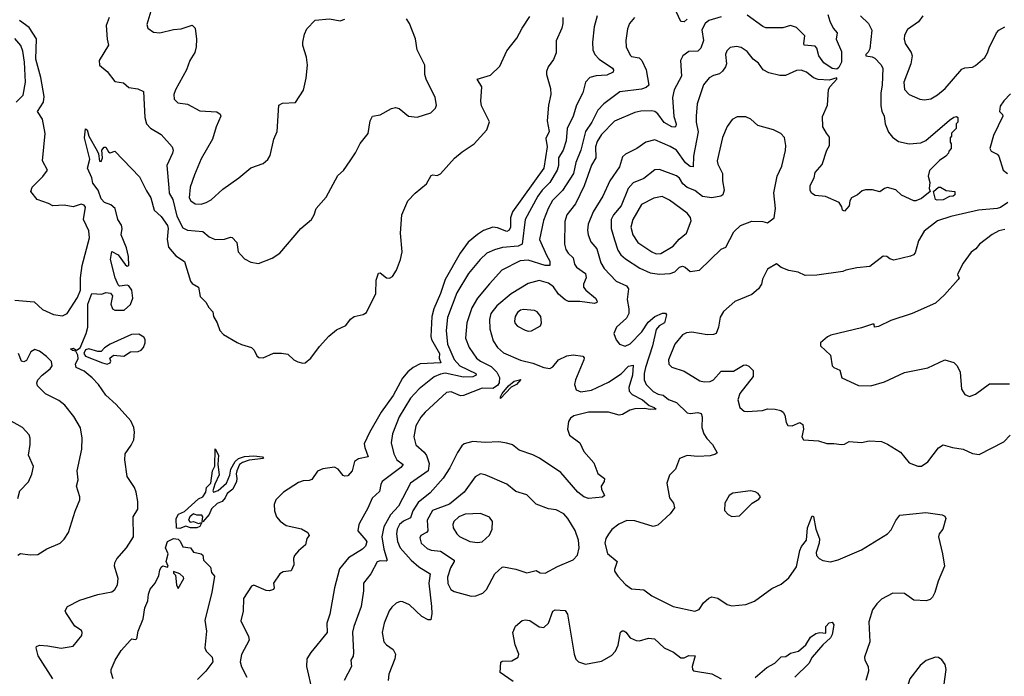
# Model space of a CAD drawing. Extents: x 1468344 to 1613994, y 525695 to 643861.
# Tile 417 of 427: x 1590077 to 1596461, y 632711 to 636970. Entities that reach past the tile are written whole.
import ezdxf

# ---------------------------------------------------------------- set-up
doc = ezdxf.new("R2010")
doc.units = 0

msp = doc.modelspace()

# ---------------------------------------------------------------- linework, layer by layer
at = {"layer": '0CON10XD'}
for points in [[(1590928.6, 637025), (1590901.7, 636938.3), (1590907.5, 636915), (1590945, 636888.8), (1590985, 636884), (1591075, 636907.5), (1591125, 636911.4), (1591195, 636934), (1591216, 636915), (1591224.4, 636845), (1591221.9, 636795), (1591212.8, 636757.2), (1591180, 636705), (1591159.5, 636645), (1591086.5, 636515), (1591076.5, 636485), (1591079.4, 636455), (1591102, 636432), (1591165, 636422), (1591245, 636378.6), (1591355, 636372.5), (1591378.1, 636358.1), (1591381.4, 636345), (1591350.9, 636275), (1591328.5, 636195), (1591253.2, 636066.8), (1591210.4, 635965), (1591182.5, 635885), (1591176.5, 635815), (1591186.9, 635795), (1591215, 635775.6), (1591255, 635773.5), (1591286.2, 635783.8), (1591317.9, 635802.1), (1591395, 635871.9), (1591498, 635945), (1591575, 636008.8), (1591655, 636036.7), (1591685.8, 636064.2), (1591701.7, 636088.3), (1591725.7, 636195), (1591745.8, 636245), (1591756.7, 636415), (1591781.7, 636428.3), (1591865, 636433.3), (1591917.8, 636512.2), (1591935, 636590), (1591942.5, 636675), (1591937.7, 636727.7), (1591913.9, 636803.9), (1591913.9, 636823.9), (1591924.2, 636875.8), (1591939.3, 636910.7), (1591992.5, 636967.5), (1592085, 636976.2), (1592155, 636963.8), (1592185, 636973.3)], [(1594405, 636973.3), (1594385, 636955.6), (1594365, 636959.2), (1594319.6, 637055)], [(1595317.5, 637005), (1595331, 636961), (1595351.6, 636915), (1595377.4, 636885), (1595371.2, 636845), (1595406, 636765), (1595406.7, 636695), (1595389.1, 636660.9), (1595375, 636650.4), (1595345, 636653.8), (1595290.5, 636690.5), (1595259.9, 636735), (1595246.7, 636785), (1595235, 636797.5), (1595164.4, 636805), (1595160.8, 636815), (1595168.9, 636865), (1595115, 636919.2), (1595075, 636933.5), (1595025, 636918.5), (1594915, 636918.5), (1594895, 636926.5), (1594795, 637000)], [(1590045, 635150.6), (1590170.9, 635140.9), (1590225, 635089.6), (1590297.4, 635057.4), (1590355, 635048.7), (1590385, 635065.4), (1590452.4, 635167.6), (1590472.6, 635215), (1590471.3, 635295), (1590481.8, 635375), (1590529, 635555), (1590525, 635601.1), (1590491.8, 635675), (1590504, 635755), (1590495, 635768), (1590475, 635774.2), (1590425, 635756.9), (1590365, 635767.1), (1590292, 635762), (1590265, 635778.8), (1590190, 635805), (1590149.4, 635855), (1590157.5, 635885), (1590226.8, 635953.2), (1590256.7, 635995), (1590225.4, 636055), (1590242.7, 636232.7), (1590224.3, 636324.3), (1590193.1, 636375), (1590232, 636435), (1590237.1, 636472.9), (1590213.5, 636595), (1590181.2, 636715), (1590187, 636847), (1590139, 636919), (1590075.6, 636965.6)], [(1590658.5, 636985), (1590638.2, 636931.8), (1590644.1, 636845), (1590653.5, 636805), (1590591.9, 636705), (1590595.6, 636675), (1590644.4, 636635), (1590695, 636570), (1590751.3, 636561.3), (1590785, 636531.4), (1590842.7, 636522.7), (1590880, 636505), (1590889.4, 636335), (1590899.4, 636295), (1590926.1, 636266.1), (1590995, 636226.5), (1591065.7, 636145), (1591071.9, 636125), (1591067.9, 636105), (1591031.5, 636025), (1591045, 635880), (1591046.7, 635845), (1591070.6, 635805), (1591095.6, 635695.6), (1591135, 635621.1), (1591165.3, 635605.3), (1591265, 635596.5), (1591305, 635561.1), (1591345, 635544.2), (1591405, 635546), (1591445, 635560), (1591455, 635558), (1591484.3, 635524.3), (1591494.4, 635465), (1591512.4, 635442.4), (1591535, 635420), (1591575, 635398), (1591625, 635388), (1591715, 635424), (1591765, 635456.2), (1591900.8, 635615), (1591970, 635675), (1591986.7, 635705), (1591998.8, 635745), (1592065, 635820), (1592139.3, 635960.7), (1592177.7, 635992.3), (1592220, 636055), (1592255, 636107.5), (1592285, 636167.5), (1592337.7, 636232.3), (1592349.2, 636315), (1592365, 636343.8), (1592415, 636354), (1592487.5, 636395), (1592515, 636401.2), (1592536.7, 636395), (1592597.5, 636345), (1592655, 636338.8), (1592743.6, 636366.4), (1592773.6, 636396.4), (1592778.8, 636415), (1592771.2, 636465), (1592712, 636585), (1592704, 636615), (1592704.2, 636675), (1592654.6, 636774.6), (1592644.5, 636845.5), (1592605, 636945.6), (1592584.6, 636975)], [(1590613.3, 636075), (1590610, 636125), (1590625, 636142.5), (1590635, 636142.5), (1590653.6, 636113.6), (1590665, 636107.5), (1590695, 636117.5), (1590855, 635950), (1590899.4, 635859.4), (1590928.5, 635815), (1590949.2, 635735), (1590995, 635694.2), (1591035.2, 635635), (1591039.2, 635615), (1591032.6, 635545), (1591041.9, 635495), (1591089, 635439), (1591145, 635402), (1591184, 635274), (1591195, 635260), (1591235.7, 635235), (1591248, 635175), (1591285, 635138), (1591303.3, 635103.3), (1591329.4, 635075), (1591334, 635044), (1591356.7, 635005), (1591375, 634953.8), (1591397.9, 634927.9), (1591486.4, 634876.4), (1591515, 634862.5), (1591580, 634845), (1591596.7, 634826.7), (1591615, 634790), (1591628.3, 634778.3), (1591655, 634777.5), (1591723.6, 634806.4), (1591775, 634807.5), (1591815, 634800), (1591853.9, 634763.9), (1591881.2, 634751.2), (1591912.7, 634742.7), (1591927.5, 634745), (1591965, 634773.8), (1592020.3, 634849.7), (1592082.4, 634917.6), (1592130.9, 634959.1), (1592193, 634987), (1592222.6, 635027.4), (1592245, 635046), (1592305, 635058), (1592325, 635071.2), (1592386.4, 635195), (1592389.3, 635280.7), (1592404.5, 635325.5), (1592415, 635328.8), (1592455, 635296.7), (1592475, 635292.7), (1592495, 635304.4), (1592520.6, 635345), (1592546.6, 635415), (1592556.8, 635465), (1592546.8, 635585), (1592555.5, 635705), (1592592.9, 635795), (1592640.6, 635845), (1592715.4, 635904.6), (1592745, 635958.8), (1592755.9, 635964.1), (1592785, 635960), (1592805, 635970), (1592897.3, 636072.7), (1592945.9, 636114.1), (1593024.3, 636165.7), (1593106.7, 636255), (1593122.7, 636307.3), (1593071.3, 636411.3), (1593067.3, 636442.7), (1593074.2, 636535), (1593042.5, 636585), (1593129.1, 636610.9), (1593191.2, 636668.8), (1593235, 636767.5), (1593299.8, 636850.2), (1593335, 636916.2), (1593385, 636990)], [(1593600, 636985), (1593600, 636945), (1593592.5, 636915), (1593556, 636834), (1593556.7, 636755), (1593538.3, 636711.7), (1593504, 636665), (1593493.8, 636633.8), (1593493.3, 636615), (1593520, 636525), (1593522, 636485), (1593506.2, 636415), (1593497.5, 636315), (1593510.5, 636245), (1593489.3, 636200.7), (1593496.4, 636145), (1593475, 636008), (1593273.3, 635725), (1593258.8, 635685), (1593260, 635625), (1593251.9, 635605), (1593235, 635595.5), (1593175, 635620.7), (1593145, 635624.5), (1593085, 635603.3), (1593046.7, 635576.7), (1592985, 635526.7), (1592934.3, 635455), (1592835, 635284.5), (1592806.7, 635193.3), (1592762.2, 635095), (1592750.2, 635045), (1592742.7, 634915), (1592748.3, 634895), (1592799.2, 634805), (1592798.1, 634775), (1592808, 634745), (1592675, 634737.6), (1592628.5, 634715), (1592595, 634686.6), (1592558.6, 634645), (1592497.8, 634532.2), (1592421.9, 634425), (1592345, 634292.9), (1592311.7, 634218.3), (1592314.6, 634195), (1592337.5, 634135), (1592275, 634121.1), (1592248.1, 634105), (1592234, 634045), (1592205, 634012), (1592185, 634008.8), (1592175, 634013.8), (1592141.4, 634055), (1592117.6, 634067.6), (1592042.5, 634057.5), (1592008.6, 634041.4), (1591971.9, 633988.1), (1591955, 633980.8), (1591915, 633979.5), (1591885, 633967.3), (1591788.6, 633905), (1591738.6, 633855), (1591728.1, 633825), (1591730, 633785), (1591742.5, 633745), (1591766.8, 633716.8), (1591805, 633689.2), (1591905, 633668.6), (1591946.2, 633645), (1591953.8, 633625), (1591940, 633605), (1591931.2, 633565), (1591884.5, 633525.5), (1591859.2, 633495), (1591852.5, 633475), (1591853.8, 633435), (1591836.7, 633395), (1591785, 633388.8), (1591763.8, 633375), (1591724, 633315), (1591727.5, 633285), (1591722.5, 633275), (1591696.1, 633266.1), (1591675, 633268), (1591595, 633302.5), (1591581.2, 633295), (1591529.4, 633215), (1591527, 633133), (1591510.5, 633070.5), (1591560.3, 632970.3), (1591564.2, 632945), (1591515, 632853.3), (1591507.1, 632805), (1591515, 632773.3), (1591550.8, 632705)], [(1593822.2, 636995), (1593802.7, 636925), (1593791.8, 636825), (1593794.5, 636775), (1593807.5, 636745), (1593835, 636714.6), (1593920, 636655), (1593926.9, 636645), (1593925, 636630), (1593885, 636609.5), (1593814.7, 636605.3), (1593775, 636596.2), (1593745.6, 636565), (1593728.9, 636495), (1593687.1, 636415), (1593666.3, 636343.7), (1593626, 636265), (1593620.4, 636185), (1593602.1, 636125), (1593571.6, 636075), (1593571.2, 636025), (1593562.5, 635995), (1593514.9, 635915.1), (1593465.7, 635864.3), (1593437.7, 635825), (1593354.7, 635675), (1593335, 635513.9), (1593308.8, 635501.2), (1593208.3, 635491.7), (1593155, 635476.9), (1593105.7, 635455), (1593063.1, 635415), (1592986.4, 635325), (1592912.2, 635197.8), (1592851.9, 635038.1), (1592841.6, 634955), (1592851.7, 634865), (1592895, 634767.1), (1592931.8, 634725), (1593034.4, 634675), (1593036.7, 634665), (1593015, 634654.4), (1592955, 634651.6), (1592835, 634677.6), (1592805, 634672), (1592765, 634652.8), (1592667.5, 634575), (1592612.3, 634515), (1592536.9, 634395), (1592495.3, 634284.7), (1592486.5, 634225), (1592504.1, 634155), (1592523.2, 634115), (1592562.9, 634085), (1592547.8, 634065), (1592428.2, 633975), (1592417.9, 633955), (1592410.5, 633909.5), (1592362.6, 633867.4), (1592335, 633802.5), (1592290.6, 633725), (1592277.1, 633695), (1592270, 633655), (1592322.7, 633595), (1592327.2, 633582.8), (1592320, 633555), (1592300.6, 633535), (1592209.8, 633480.2), (1592151.7, 633408.3), (1592117.5, 633285), (1592089.1, 633115), (1592069.5, 633055), (1592070.8, 632995), (1591966, 632865), (1591940, 632825), (1591937.1, 632775), (1591973.5, 632615)], [(1594062.7, 636985), (1594031.8, 636945), (1594019.2, 636910.8), (1594007.8, 636835), (1594010.5, 636795), (1594035, 636740), (1594045, 636732.5), (1594093.8, 636723.8), (1594111.6, 636705), (1594140, 636645), (1594156.2, 636545), (1594139.4, 636530.6), (1594109.4, 636520.6), (1593968.5, 636501.5), (1593865, 636425.5), (1593825, 636382.5), (1593786.9, 636305), (1593746.9, 636245), (1593715.7, 636125), (1593683.8, 636045), (1593667.6, 635972.4), (1593596.8, 635863.2), (1593532.9, 635797.1), (1593504.1, 635745), (1593473.2, 635666.8), (1593447.9, 635545), (1593492.2, 635442.2), (1593514.6, 635405), (1593515.6, 635375), (1593485, 635375.2), (1593375, 635410.8), (1593322.9, 635407.1), (1593204.4, 635345), (1593123.1, 635256.9), (1593044.6, 635165), (1593007.9, 635102.1), (1592976.9, 635005), (1592967.1, 634905), (1592990.9, 634845), (1593039.1, 634775), (1593064.4, 634755), (1593135, 634720), (1593170.8, 634685), (1593189.2, 634649.2), (1593186.7, 634615), (1593175, 634597.2), (1593145, 634578.4), (1593075, 634579.4), (1592955, 634531.8), (1592935, 634530.9), (1592875, 634556.7), (1592845, 634553.1), (1592705.3, 634424.7), (1592677.4, 634392.6), (1592646.8, 634335), (1592632, 634265), (1592645, 634213.1), (1592700, 634165), (1592715, 634144.2), (1592732, 634092), (1592726.8, 634045), (1592610.9, 633965), (1592533.4, 633815), (1592481, 633759), (1592439.3, 633680.7), (1592425.7, 633615), (1592438.8, 633535), (1592460.8, 633465), (1592452.5, 633457.5), (1592415, 633461.1), (1592395, 633453.1), (1592353.8, 633376.2), (1592305.5, 633315), (1592306.5, 633265), (1592292.3, 633165), (1592243.1, 633035), (1592235, 632997.5), (1592242.3, 632865), (1592238.9, 632841.1), (1592224, 632815), (1592228, 632775), (1592181.9, 632685)], [(1594625, 636989.5), (1594545, 636964.5), (1594522.7, 636945), (1594500.4, 636905), (1594510.2, 636835), (1594493.6, 636786.4), (1594475, 636767.1), (1594415, 636762.9), (1594376.2, 636735), (1594362.9, 636705), (1594367.9, 636605), (1594321.5, 636515), (1594310.4, 636465), (1594318.3, 636341.7), (1594333.3, 636295), (1594330.7, 636279.3), (1594325, 636273.6), (1594305, 636276.2), (1594255, 636303.8), (1594215, 636359.6), (1594195, 636374.6), (1594175, 636379.1), (1594105, 636376.5), (1594065, 636368.5), (1593935, 636313.1), (1593850, 636225), (1593820.5, 636179.5), (1593810.6, 636145), (1593812.1, 636075), (1593785, 636025.8), (1593738.3, 635891.7), (1593681.3, 635775), (1593625.3, 635705), (1593612.1, 635662.1), (1593609.6, 635515), (1593618.8, 635478.8), (1593633.5, 635455), (1593665.5, 635425), (1593674.5, 635385), (1593687.3, 635365), (1593745.8, 635325), (1593751.2, 635295), (1593733.5, 635255), (1593732.5, 635235), (1593748.5, 635215), (1593811.1, 635165), (1593821.1, 635145), (1593819.2, 635135), (1593805, 635129.6), (1593708.4, 635141.6), (1593635, 635142.3), (1593615, 635152.1), (1593570.8, 635190.9), (1593538.5, 635238.5), (1593505, 635261.2), (1593445, 635277.5), (1593375, 635260), (1593265, 635192.5), (1593170.6, 635115), (1593131.5, 635065), (1593123.8, 635025), (1593126.4, 634965), (1593148.3, 634888.3), (1593175.6, 634845), (1593215, 634809.6), (1593325, 634761.8), (1593405, 634742.9), (1593475, 634714.5), (1593515, 634707.8), (1593535, 634718.9), (1593571.1, 634765), (1593625, 634789.6), (1593665, 634795.5), (1593728.2, 634788.2), (1593736.7, 634776.7), (1593734.4, 634765), (1593681.2, 634635), (1593675.5, 634605), (1593685, 634569.2), (1593715.4, 634555.4), (1593785, 634566.5), (1593895, 634619.2), (1593976.5, 634673.5), (1594025, 634723.2), (1594055, 634730), (1594051.1, 634665), (1594027.3, 634585), (1594029.8, 634559.8), (1594048.3, 634538.3), (1594115.3, 634505), (1594158.7, 634468.7), (1594192, 634455), (1594203.3, 634445), (1594165, 634442.2), (1594128.8, 634448.8), (1594065, 634446.5), (1594032.4, 634437.6), (1593985, 634409.5), (1593965, 634404.4), (1593895, 634425.4), (1593765.2, 634425.2), (1593669.8, 634400.2), (1593649.1, 634385), (1593636.4, 634365), (1593629.1, 634315), (1593643.1, 634275), (1593710, 634225), (1593735, 634170), (1593800.8, 634095), (1593825.7, 634025.7), (1593868.8, 633995), (1593868, 633975), (1593848, 633945), (1593850, 633925), (1593870, 633885), (1593856.7, 633873.3), (1593765, 633865.6), (1593735, 633874.6), (1593696.8, 633905), (1593585, 634032.9), (1593447, 634127), (1593405, 634148.8), (1593315, 634178.8), (1593272.8, 634212.8), (1593235, 634224.5), (1593185, 634231.1), (1593095, 634226.9), (1593015.7, 634234.3), (1592960.3, 634219.7), (1592945, 634206.7), (1592916.9, 634163.1), (1592866.9, 634063.1), (1592823.9, 633996.1), (1592738.5, 633901.5), (1592661.2, 633838.8), (1592626.4, 633785), (1592610.4, 633739.6), (1592565, 633718.2), (1592539.7, 633695), (1592524.8, 633665), (1592520.8, 633635), (1592527.4, 633585), (1592544.1, 633545), (1592615, 633463.8), (1592665, 633422.3), (1592738.6, 633375), (1592731.1, 633315), (1592748.5, 633165), (1592750.3, 633119.7), (1592743, 633077), (1592725, 633078), (1592685, 633098.6), (1592605.3, 633175.3), (1592562.5, 633195), (1592544.5, 633195.5), (1592518, 633185), (1592489.8, 633160.2), (1592473.1, 633135), (1592440, 633055), (1592428.2, 632995), (1592438.1, 632935), (1592454.6, 632914.6), (1592499.2, 632885), (1592514.4, 632855), (1592510.6, 632825), (1592470, 632725), (1592466, 632685)], [(1595529.2, 636995), (1595581.4, 636945), (1595601.7, 636901.7), (1595588.5, 636781.5), (1595579.5, 636760.5), (1595564.4, 636745), (1595564.2, 636735), (1595605, 636729.6), (1595621.1, 636721.1), (1595660.5, 636680.5), (1595674.3, 636655), (1595669.1, 636545), (1595660.9, 636495), (1595661.3, 636411.3), (1595667.5, 636377.5), (1595682, 636345), (1595688.8, 636295), (1595710, 636240), (1595737.3, 636207.3), (1595775, 636181.2), (1595845, 636165.7), (1595919.4, 636170.6), (1595952.4, 636187.6), (1596105, 636318), (1596135, 636338), (1596151.7, 636341.7), (1596160, 636335), (1596160, 636305), (1596150, 636295), (1596150, 636265), (1596120, 636235), (1596120, 636215), (1596110, 636205), (1596110, 636175), (1596117.5, 636165), (1596116.7, 636135), (1596101.7, 636118.3), (1596100, 636105), (1596082.5, 636085), (1596042, 636058), (1595977.3, 635992.7), (1595967.1, 635955), (1595977.5, 635915), (1595974, 635875), (1595980, 635855), (1595925, 635810.8), (1595886.7, 635795), (1595875, 635796), (1595795, 635833.1), (1595757, 635867), (1595705, 635882), (1595684.2, 635875.8), (1595655, 635854), (1595605.9, 635865.9), (1595562.3, 635867.7), (1595540, 635860), (1595508.8, 635835), (1595470, 635815), (1595458.8, 635795), (1595455, 635762.5), (1595425, 635727.5), (1595412.5, 635735), (1595407, 635757), (1595390, 635785), (1595303.1, 635823.1), (1595235, 635830), (1595212, 635845), (1595202.5, 635865), (1595202.5, 635895), (1595227.5, 635945), (1595235, 635980), (1595280, 636030), (1595310.6, 636125), (1595327.5, 636155), (1595327.9, 636207.9), (1595308, 636235), (1595285.5, 636275.5), (1595281.8, 636341.8), (1595315.5, 636415), (1595321.8, 636518.2), (1595332.1, 636537.9), (1595376.2, 636585), (1595375, 636592.5), (1595325, 636577.1), (1595255, 636583.1), (1595223.5, 636593.5), (1595179.6, 636629.6), (1595145, 636642.2), (1595115, 636640), (1595042.7, 636607.3), (1595005, 636608.8), (1594935.3, 636625.3), (1594898.6, 636645), (1594868.1, 636688.1), (1594834, 636714), (1594795, 636763.1), (1594755, 636789.4), (1594725, 636795.7), (1594685, 636790), (1594661.7, 636768.3), (1594654.3, 636744.3), (1594660, 636685), (1594654.3, 636665), (1594634.6, 636635.4), (1594615, 636619.4), (1594575, 636608.5), (1594547.4, 636592.6), (1594512.1, 636547.9), (1594470.8, 636425), (1594464.5, 636344.5), (1594462.7, 636305), (1594476.7, 636243.3), (1594445.3, 636085.3), (1594444.3, 636015.7), (1594425, 636017.5), (1594395, 636042.2), (1594335, 636124), (1594295, 636147.7), (1594195, 636191.1), (1594138, 636175), (1594078, 636135), (1594005, 636098.1), (1593985, 636080), (1593965.5, 636015), (1593903.6, 635925), (1593859.1, 635825), (1593794.6, 635725), (1593762.3, 635645), (1593758.2, 635605), (1593763.1, 635575), (1593780, 635530), (1593819.6, 635485), (1593845, 635392.5), (1593866.6, 635356.6), (1593945.3, 635275.3), (1594010.8, 635245), (1594025.6, 635225), (1594016.5, 635155), (1594027.5, 635095), (1594026.3, 635063.7), (1594012.5, 635035), (1593947.5, 634975), (1593930, 634935), (1593945, 634893.3), (1593965.7, 634865.7), (1594003.4, 634853.4), (1594035, 634867.1), (1594112, 634945), (1594152.1, 635007.9), (1594195, 635044.6), (1594245, 635066.9), (1594265, 635066), (1594272, 635055), (1594257.9, 635005), (1594222.7, 634985), (1594205, 634960.8), (1594181.1, 634855), (1594133.9, 634715), (1594126.4, 634675), (1594126.8, 634635), (1594139.1, 634605), (1594185, 634557.7), (1594217.8, 634542.2), (1594249.2, 634535), (1594285, 634506.2), (1594335, 634486.9), (1594405, 634420), (1594425, 634415.5), (1594475, 634422.2), (1594496.4, 634416.4), (1594502.2, 634395), (1594499.4, 634325), (1594513.1, 634285), (1594533, 634253), (1594568.8, 634215), (1594598.8, 634161.2), (1594588.1, 634151.9), (1594555, 634141.8), (1594475, 634136.2), (1594405, 634142.5), (1594356.1, 634123.9), (1594330, 634055), (1594291.2, 634015), (1594272.5, 633965), (1594289.5, 633869.5), (1594316.2, 633835), (1594324, 633805), (1594295.6, 633765), (1594215, 633692), (1594185, 633682.9), (1594065, 633720), (1594015, 633721.4), (1593962, 633698), (1593916.8, 633663.2), (1593895, 633633.3), (1593878, 633605), (1593871.4, 633575), (1593888.3, 633508.3), (1593951.2, 633455), (1593933.3, 633405), (1593935, 633392.5), (1593955, 633361.2), (1594005, 633306), (1594045, 633278), (1594125, 633272), (1594175, 633234), (1594315, 633164.3), (1594455, 633134), (1594483.3, 633145), (1594511.7, 633188.3), (1594545, 633218), (1594565, 633227.1), (1594605, 633218.6), (1594665, 633176.7), (1594695, 633168.9), (1594785, 633176), (1594841.2, 633198.8), (1594955, 633280), (1595015, 633308), (1595065, 633350.8), (1595115, 633421.2), (1595135, 633527.5), (1595145.8, 633554.2), (1595179.5, 633595), (1595184.6, 633675), (1595215, 633752.5), (1595225, 633747.5), (1595240, 633665), (1595262.4, 633602.4), (1595261.1, 633575), (1595242.2, 633515), (1595244.3, 633495), (1595261.2, 633475), (1595285, 633462.5), (1595334.2, 633454.2), (1595385, 633465.7), (1595535, 633531.9), (1595703.8, 633635), (1595728, 633662), (1595758.5, 633721.5), (1595785, 633756.2), (1595952.7, 633772.7), (1596059.3, 633759.3), (1596075, 633750), (1596082.5, 633735), (1596063.8, 633665), (1596040, 633635), (1596034, 633615), (1596060, 633505)], [(1595932.2, 636995), (1595905, 636956.7), (1595833, 636907), (1595815, 636870), (1595813, 636843), (1595819.2, 636815), (1595857.6, 636757.6), (1595863.5, 636735), (1595855.5, 636685), (1595810.8, 636565), (1595815, 636516.7), (1595845, 636484.4), (1595914.5, 636454.5), (1595945, 636449.4), (1595985, 636456.9), (1596027.8, 636482.2), (1596077.1, 636522.9), (1596185, 636650), (1596205, 636658.8), (1596255, 636662.5), (1596275, 636672.5), (1596334.3, 636725), (1596353.5, 636755), (1596362.6, 636787.4), (1596410, 636885), (1596425, 636903.1), (1596465, 636922.9)], [(1590053.5, 636435), (1590100.2, 636479.8), (1590115.3, 636564.7), (1590107.8, 636695), (1590096.7, 636766.7), (1590083.7, 636803.7), (1590045, 636849.1)], [(1596501.1, 636488.9), (1596458, 636445), (1596435, 636410), (1596430, 636375), (1596450, 636355), (1596452.5, 636345), (1596390.5, 636219.5), (1596367.9, 636135), (1596376.8, 636116.8), (1596415, 636098.6), (1596425, 636086), (1596454.2, 635995), (1596482.9, 635972.9)], [(1594225, 635320.7), (1594295, 635323.6), (1594324.7, 635335.3), (1594355, 635364.4), (1594375, 635371.9), (1594392, 635365), (1594425, 635337.1), (1594485, 635345.5), (1594625, 635482.5), (1594655.4, 635494.6), (1594706.9, 635595), (1594750, 635635), (1594825, 635663.6), (1594895, 635660.8), (1594926.4, 635653.6), (1594968.8, 635685), (1594978.6, 635745), (1594966.3, 635846.3), (1594988.8, 635955), (1595020, 636020), (1595042.6, 636122.6), (1595045.5, 636155), (1595036.4, 636206.4), (1595012.4, 636232.4), (1594965.5, 636255.5), (1594863.8, 636285), (1594817.5, 636325), (1594785, 636339.5), (1594729.7, 636340.3), (1594696.9, 636323.1), (1594663.4, 636276.6), (1594634.7, 636205.3), (1594600.6, 636055), (1594603.6, 636033.6), (1594633.2, 635973.2), (1594634.4, 635925), (1594645.4, 635864.6), (1594636.5, 635833.5), (1594623.3, 635825), (1594565.3, 635814.7), (1594505, 635823.8), (1594455, 635862.9), (1594405, 635881.5), (1594377.5, 635905), (1594355, 635942.5), (1594336.9, 635956.9), (1594225, 635999.4), (1594195, 635996.9), (1594125, 635939.5), (1594055, 635913.1), (1594022.5, 635875), (1593977.2, 635762.8), (1593926.9, 635705), (1593913.1, 635675), (1593912, 635615), (1593933.4, 635543.4), (1593954.7, 635475), (1593975.4, 635445), (1594005, 635419.2), (1594098.8, 635358.8), (1594165, 635328.8), (1594225, 635320.7)], [(1590292, 632695), (1590196.9, 632845), (1590184.2, 632895), (1590186.7, 632905), (1590205, 632914.2), (1590258.8, 632908.8), (1590345.7, 632894.3), (1590425, 632906.7), (1590480, 632975), (1590483.3, 632995), (1590477.7, 633007.7), (1590435, 633036.7), (1590376.7, 633125), (1590372.5, 633135), (1590386.7, 633165), (1590466.7, 633205), (1590585, 633241.5), (1590675, 633260), (1590693.8, 633275), (1590711.2, 633305), (1590715.9, 633345.9), (1590692.5, 633425), (1590693.2, 633446.8), (1590706.4, 633473.6), (1590770, 633545), (1590816.2, 633615), (1590813.8, 633745), (1590843.8, 633795), (1590843.8, 633845), (1590833.1, 633905), (1590821.9, 633935), (1590775, 634008), (1590758.2, 634115), (1590760.6, 634155), (1590799.3, 634210.7), (1590817.3, 634245), (1590822.1, 634295), (1590817.7, 634325), (1590798.1, 634368.1), (1590703.2, 634473.2), (1590635.5, 634535), (1590587.3, 634605), (1590546.7, 634646.7), (1590495, 634689.6), (1590444.4, 634715), (1590438.5, 634735), (1590456.3, 634773.7), (1590454.2, 634795), (1590441.2, 634821.2), (1590418.8, 634825), (1590406.2, 634835), (1590425, 634839.5), (1590445, 634827.5), (1590468.8, 634841.2), (1590508.8, 634935), (1590518.5, 634975), (1590518.5, 635125), (1590545, 635193.3), (1590609.7, 635190.3), (1590635, 635201.2), (1590666.1, 635196.1), (1590678.3, 635178.3), (1590669.2, 635125), (1590679.2, 635095), (1590695, 635086.9), (1590754.3, 635085.7), (1590795, 635123.3), (1590811.2, 635165), (1590805.3, 635215.3), (1590785, 635244), (1590775, 635248.8), (1590725, 635242.5), (1590715, 635250), (1590695.7, 635295), (1590666, 635415), (1590675, 635467.5), (1590715, 635444), (1590762.2, 635382.2), (1590775, 635372), (1590784, 635376), (1590782.5, 635435), (1590769.5, 635489.5), (1590736.2, 635575), (1590740.9, 635615), (1590736.8, 635636.8), (1590714.7, 635675), (1590696, 635745), (1590668.7, 635768.7), (1590627.5, 635785), (1590605, 635807.5), (1590585.6, 635865), (1590550.9, 635910.9), (1590545.4, 635945), (1590517.9, 636007.9), (1590531.5, 636065), (1590496.7, 636205), (1590505, 636263.3), (1590515, 636256.7), (1590524.6, 636214.6), (1590580.3, 636120.3), (1590589.2, 636099.2), (1590595, 636053.3), (1590605, 636050), (1590613.3, 636075)], [(1596025, 635799.2), (1596014.3, 635805), (1596002.5, 635855), (1596035, 635883.3), (1596046.7, 635885), (1596085, 635862.5), (1596140, 635855), (1596140, 635835), (1596130, 635825), (1596105, 635822.5), (1596065, 635802.5), (1596025, 635799.2)], [(1594205, 635452.3), (1594235, 635453.1), (1594315, 635501.5), (1594353.9, 635546.1), (1594401.4, 635585), (1594430.6, 635665), (1594427.2, 635687.2), (1594405.8, 635715), (1594289.7, 635799.7), (1594243.1, 635823.1), (1594188.3, 635811.7), (1594109.2, 635770.9), (1594053.4, 635675), (1594040.8, 635625), (1594052.3, 635575), (1594085, 635525.5), (1594175, 635463.8), (1594205, 635452.3)], [(1596485, 635783.9), (1596437.1, 635752.9), (1596415, 635745.3), (1596295, 635733.8), (1596115, 635692.9), (1596028.8, 635665), (1595940.9, 635599.1), (1595906, 635535), (1595882.7, 635457.3), (1595873.3, 635445), (1595853.2, 635436.8), (1595745, 635410), (1595719.3, 635419.3), (1595700, 635435), (1595675, 635436.7), (1595590.5, 635369.5), (1595505, 635360), (1595434, 635346), (1595415, 635336.7), (1595245, 635312.5), (1595170.7, 635310.7), (1595125, 635332.5), (1595065, 635343.3), (1595015, 635362.5), (1594985, 635387.5), (1594927, 635353), (1594893, 635287), (1594887.5, 635255), (1594867.5, 635225), (1594825, 635187.5), (1594715, 635141.4), (1594641.7, 635078.3), (1594618.3, 635041.7), (1594608.8, 634975), (1594592.5, 634935), (1594575, 634928), (1594535, 634926.9), (1594435, 634944.4), (1594400.2, 634939.8), (1594375, 634925.7), (1594324.5, 634865), (1594283.5, 634765), (1594286.7, 634736.7), (1594306.3, 634716.3), (1594385, 634690.6), (1594488.2, 634628.2), (1594515, 634620.5), (1594555, 634624.5), (1594575, 634633.5), (1594625, 634690.6), (1594705, 634691.1), (1594771.2, 634728.8), (1594785, 634731.2), (1594805, 634723.3), (1594833.3, 634695), (1594833.8, 634655), (1594747.1, 634545), (1594734.4, 634505.6), (1594746.7, 634455), (1594775, 634431.2), (1594795, 634428), (1594894.1, 634435.9), (1594925, 634445.7), (1594975, 634444), (1595012.5, 634435), (1595026.7, 634425), (1595038.8, 634405), (1595047.7, 634357.7), (1595058.8, 634338.8), (1595085, 634335.8), (1595135, 634357.5), (1595155.6, 634345.6), (1595158.9, 634315), (1595148.8, 634265), (1595160, 634245), (1595257.7, 634237.7), (1595310.5, 634220.5), (1595355, 634222), (1595405, 634214.2), (1595425, 634216.7), (1595456.4, 634233.6), (1595535, 634227.5), (1595585, 634238), (1595664.2, 634234.2), (1595705, 634218), (1595787.5, 634165), (1595845, 634096.2), (1595900, 634075), (1595925, 634073.8), (1595965, 634102.5), (1596035, 634192.5), (1596065, 634212.5), (1596125, 634194.3), (1596195, 634184.2), (1596255, 634155.8), (1596299.2, 634150.8), (1596458.2, 634231.8), (1596498.8, 634275)], [(1596465, 635609.5), (1596425, 635601.1), (1596382.4, 635577.6), (1596300, 635515), (1596277.5, 635485), (1596246.6, 635463.4), (1596195, 635390), (1596160, 635325), (1596157.5, 635315), (1596168.8, 635295), (1596163.3, 635285), (1596073.3, 635185), (1596015, 635131.2), (1595865, 635063.8), (1595725, 635020), (1595645, 634979.2), (1595620, 634975), (1595617.5, 634995), (1595606.2, 634996.2), (1595535, 634970.6), (1595336.2, 634923.8), (1595315, 634913.3), (1595270, 634875), (1595268.8, 634855), (1595333.8, 634795), (1595345.8, 634725.8), (1595355, 634713.8), (1595395, 634697.5), (1595407.3, 634647.3), (1595515, 634597.5), (1595595, 634594.4), (1595685, 634620.6), (1595815, 634680.8), (1595965, 634712.5), (1596075, 634764.2), (1596135, 634746), (1596156.2, 634725), (1596176, 634685), (1596184.2, 634574.2), (1596205, 634540), (1596235, 634526.7), (1596275, 634541.2), (1596365, 634609.2), (1596495, 634608.6)], [(1593375, 634950.6), (1593395, 634952.5), (1593453.8, 634985), (1593460, 635005), (1593455.5, 635045.5), (1593432, 635075), (1593415, 635084.3), (1593345, 635091.5), (1593325, 635086.2), (1593305, 635070), (1593288.9, 635045), (1593284.5, 635015), (1593290.2, 635000.2), (1593305, 634983.1), (1593355, 634957.1), (1593375, 634950.6)], [(1590645, 634735.8), (1590665, 634744), (1590668.8, 634755), (1590661.2, 634775), (1590685.9, 634794.1), (1590751.7, 634788.3), (1590795, 634816.5), (1590845, 634817.5), (1590865, 634826.2), (1590879.8, 634845), (1590891, 634875), (1590890.2, 634895), (1590881.3, 634911.3), (1590850.6, 634930.6), (1590801.3, 634928.7), (1590663.7, 634866.3), (1590627.3, 634842.7), (1590605, 634818.8), (1590585, 634818), (1590525, 634834.4), (1590505, 634828.1), (1590492.3, 634805), (1590505, 634788.5), (1590615, 634743.5), (1590645, 634735.8)], [(1590065, 633496.7), (1590082.3, 633507.7), (1590145, 633500), (1590195, 633502), (1590252.3, 633537.7), (1590340, 633575), (1590365, 633600), (1590394, 633645), (1590436.6, 633783.4), (1590466.7, 633855), (1590466.9, 633875), (1590445.7, 633945), (1590456.9, 633985), (1590450.6, 634045), (1590480, 634185), (1590482.5, 634255), (1590472, 634322), (1590427.3, 634397.3), (1590369.7, 634469.7), (1590331.2, 634501.2), (1590244.1, 634544.1), (1590193.3, 634595), (1590188.2, 634615), (1590195.5, 634635), (1590222.5, 634665), (1590274.5, 634705), (1590288.2, 634725), (1590282.7, 634752.7), (1590251.1, 634785), (1590205, 634820.9), (1590175, 634830), (1590148.9, 634815), (1590120.9, 634759.1), (1590105, 634751.5), (1590090, 634755), (1590070, 634805)], [(1593195, 634512.5), (1593193.8, 634523.8), (1593205, 634546), (1593246.7, 634595), (1593283.3, 634625), (1593325.8, 634635.8), (1593297.5, 634605), (1593263.8, 634586.2), (1593195, 634512.5)], [(1590066, 633865), (1590077.5, 633915), (1590135, 633972.5), (1590155, 634022.5), (1590167.7, 634072.3), (1590133.8, 634145), (1590146, 634215), (1590146, 634255), (1590138.3, 634278.3), (1590095.6, 634325.6), (1590006.2, 634375)], [(1591115, 633670), (1591095, 633672.5), (1591091.8, 633735), (1591107.5, 633762.5), (1591145, 633780.9), (1591236.9, 633863.1), (1591265, 633875.6), (1591284.5, 633905), (1591287.5, 633935), (1591316.3, 633963.6), (1591327.8, 634045), (1591342.5, 634075), (1591345, 634187.5), (1591366.1, 634145), (1591362.5, 634085), (1591371.2, 634018.8), (1591342.5, 633957.5), (1591328.9, 633915), (1591335, 633905.8), (1591365, 633916.5), (1591417.3, 633965), (1591439.7, 634015), (1591446.6, 634055), (1591474.8, 634105.2), (1591495, 634124.5), (1591535, 634136.4), (1591595, 634142.1), (1591652.5, 634135), (1591657.5, 634125), (1591566.2, 634113.8), (1591520.9, 634099.1), (1591503.1, 634085), (1591485.8, 634045), (1591480, 634025), (1591486, 633995), (1591482.5, 633975), (1591458.8, 633925), (1591422.1, 633897.9), (1591410.5, 633869.5), (1591390, 633845), (1591357.7, 633832.3), (1591322, 633798), (1591305, 633760), (1591265, 633712.5), (1591260, 633715), (1591263.8, 633745), (1591257.5, 633757.5), (1591225, 633756.7), (1591205, 633765.4), (1591180.8, 633745), (1591172, 633725), (1591182, 633712), (1591205, 633716.2), (1591237, 633703), (1591258.3, 633708.3), (1591245, 633682.5), (1591225, 633674), (1591185, 633673.5), (1591155, 633686), (1591115, 633670)], [(1593005, 633231.4), (1593035, 633232.9), (1593079.7, 633250.3), (1593105, 633274.2), (1593158.1, 633375), (1593205, 633419.2), (1593215, 633422), (1593295, 633405.7), (1593365, 633382.5), (1593425, 633396.7), (1593451.7, 633381.7), (1593485, 633380.6), (1593565, 633424.4), (1593665, 633465.8), (1593693, 633497), (1593704.3, 633545), (1593700, 633595), (1593678, 633658), (1593632.2, 633735), (1593605, 633765.6), (1593555, 633791.9), (1593505, 633798.6), (1593425, 633828.6), (1593365, 633888.6), (1593295, 633910.6), (1593236.5, 633956.5), (1593095, 634018.5), (1593065, 634024.4), (1593031.4, 634005), (1592959.4, 633905), (1592865, 633827.5), (1592753.1, 633786.9), (1592720, 633725), (1592724.7, 633655), (1592715, 633643.9), (1592677.5, 633625), (1592671.3, 633608.7), (1592680, 633575), (1592719.5, 633539.5), (1592745, 633530), (1592805, 633523.3), (1592893.5, 633465), (1592894.5, 633455), (1592870, 633415), (1592850.3, 633355), (1592852.9, 633312.9), (1592873.8, 633273.8), (1592895, 633261.5), (1592965, 633241.4), (1593005, 633231.4)], [(1594695, 633747.5), (1594745, 633751.2), (1594825.8, 633834.2), (1594869.3, 633860.7), (1594880, 633875), (1594865, 633897.5), (1594845, 633908.8), (1594815, 633914), (1594701.7, 633898.3), (1594676.7, 633885), (1594649.4, 633835), (1594646.4, 633786.4), (1594670.7, 633760.7), (1594695, 633747.5)], [(1593045, 633579.4), (1593075, 633584.2), (1593123.4, 633626.6), (1593140.6, 633665), (1593142.5, 633715), (1593124.4, 633744.4), (1593065, 633768.2), (1592965, 633763.1), (1592925, 633746.2), (1592893.3, 633715), (1592885.6, 633695), (1592888.6, 633675), (1592911.4, 633635), (1592928.6, 633618.6), (1592995, 633586.5), (1593045, 633579.4)], [(1590683.1, 632695), (1590671, 632735), (1590671.5, 632755), (1590696, 632815), (1590735, 632879.1), (1590795, 632946), (1590805, 632953.8), (1590825, 632950), (1590836.7, 632955), (1590845.9, 633004.1), (1590878.8, 633085), (1590888.6, 633155), (1590908.5, 633201.5), (1590912.5, 633245), (1590923.2, 633276.8), (1590956.7, 633315), (1590980, 633365), (1590985, 633400), (1590995, 633420), (1591005, 633427.5), (1591035, 633420), (1591040, 633425), (1591026.2, 633455), (1591040, 633505), (1591022.5, 633545), (1591035.7, 633585), (1591074.2, 633605.8), (1591105, 633601.8), (1591118.9, 633588.9), (1591135, 633551.4), (1591183.8, 633543.8), (1591205, 633517.5), (1591225, 633512.5), (1591255, 633506.2), (1591265, 633497.5), (1591270, 633465), (1591315, 633420), (1591320, 633385), (1591340.7, 633360.7), (1591322.5, 633255), (1591276.7, 633075), (1591287.5, 633005), (1591276.7, 632895), (1591286.2, 632875), (1591325.8, 632835), (1591330, 632805), (1591283.3, 632745), (1591229.3, 632690.7)], [(1596060, 633505), (1596074, 633425), (1596031.7, 633328.3), (1596010.8, 633255), (1595996, 633225), (1595980.3, 633209.7), (1595955, 633200), (1595875.8, 633205.8), (1595815, 633249.4), (1595739.7, 633250.3), (1595665, 633211.1), (1595635, 633181.9), (1595607.7, 633142.3), (1595583.8, 633065), (1595590, 632935), (1595555.4, 632835), (1595557.5, 632815), (1595578.1, 632775), (1595581.9, 632745), (1595564.3, 632685)], [(1591105, 633280), (1591142.5, 633345), (1591139.2, 633355), (1591115, 633376.2), (1591075, 633390), (1591075, 633380), (1591087, 633367), (1591093.6, 633303.6), (1591105, 633280)], [(1593277.4, 632677.4), (1593193.3, 632735), (1593196.2, 632803.8), (1593205, 632810), (1593267.9, 632812.1), (1593310, 632835), (1593312.9, 632855), (1593290, 632915), (1593275.6, 632995), (1593292.9, 633037.1), (1593335, 633072.5), (1593355, 633077.5), (1593384.1, 633074.1), (1593445, 633032), (1593475, 633028), (1593505.8, 633055), (1593535, 633133.8), (1593548.3, 633141.7), (1593615, 633138), (1593630, 633115), (1593671.4, 632855), (1593682.4, 632822.4), (1593700, 632805), (1593745, 632789.5), (1593850.1, 632809.9), (1593914.1, 632845.9), (1593940.9, 632875), (1593957, 632913), (1593971.8, 632998.2), (1593983, 633007), (1593995, 633005.8), (1594008.3, 632998.3), (1594035, 632960.8), (1594075, 632944.2), (1594095, 632942), (1594155, 632957.8), (1594193.8, 632955), (1594255, 632896), (1594317, 632867), (1594365, 632831.2), (1594385, 632831.4), (1594415, 632845.7), (1594457.5, 632845), (1594438.1, 632775), (1594440, 632755), (1594447, 632747), (1594565, 632727.1), (1594625, 632693.8)], [(1595173.8, 632915), (1595205, 632964.4), (1595240, 632990), (1595265, 632995.8), (1595305, 632991.2), (1595303.8, 633035), (1595325, 633058), (1595345, 633063.3), (1595355.9, 633045.9), (1595345, 632983.3), (1595335, 632961.4), (1595283.8, 632915), (1595215.4, 632835), (1595194, 632795), (1595102.5, 632705)], [(1594845, 632702.5), (1594922.4, 632767.6), (1594974.2, 632795.8), (1595015, 632837.5), (1595045, 632838.8), (1595075, 632861.2), (1595127.5, 632875), (1595173.8, 632915)], [(1596022.7, 632342.7), (1596055, 632344), (1596074, 632365), (1596099.6, 632495), (1596095.5, 632555), (1596068.6, 632645), (1596083.5, 632755), (1596077.3, 632787.3), (1596057.3, 632817.3), (1596035, 632833.8), (1596015, 632836), (1595955, 632814.2), (1595915, 632780.8), (1595848, 632695), (1595833.3, 632645), (1595846.4, 632626.4), (1595945, 632604.2), (1595972.7, 632592.7), (1595993.8, 632575), (1596000.8, 632545), (1595997.5, 632495), (1595962.5, 632372.5), (1595978.3, 632358.3), (1596022.7, 632342.7)]]:
    msp.add_lwpolyline(points, dxfattribs=at)

doc.saveas('drawing.dxf')
